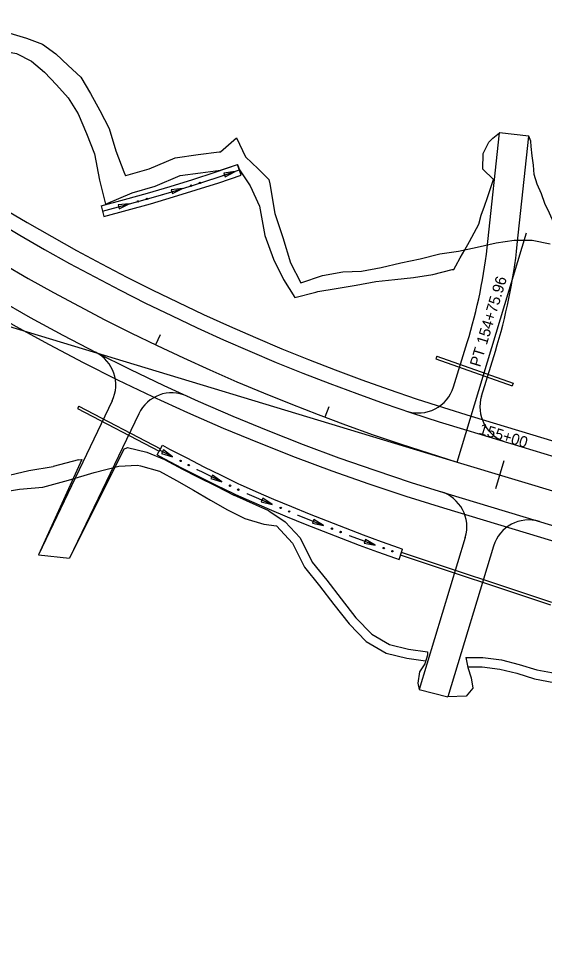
# Model space of a CAD drawing. Extents: x 979959 to 994833, y 1835619 to 1845316.
# Drawn here: x 981161 to 981447, y 1838220 to 1838723 of the extents above; entities that cross this region are included whole.
import ezdxf

# ---------------------------------------------------------------- set-up
doc = ezdxf.new("R2010")
doc.units = 0
for name, color, linetype in [('DELINEATION AREAS', 7, 'Continuous'), ('Future 5 Lane Construction Limits', 7, 'Continuous'), ('R_CONCRETE', 7, 'Continuous'), ('R_Drainage', 7, 'Continuous'), ('R_Horz Alg', 7, 'Continuous'), ('R_Horz Alg Annot', 7, 'Continuous'), ('R_Horz Alg Annot_Side Road', 7, 'Continuous'), ('R_Horz Alg Stationing', 7, 'Continuous'), ('R_Proposed Const Limits', 7, 'Continuous'), ('R_Proposed Road', 7, 'Continuous'), ('R_Special Ditch', 7, 'Continuous')]:
    doc.layers.add(name, color=color, linetype=linetype)

msp = doc.modelspace()

# ---------------------------------------------------------------- linework, layer by layer
at = {"layer": 'DELINEATION AREAS'}
msp.add_line((981367.74, 1838429.36), (981369.63, 1838435.05), dxfattribs=at)
at = {"layer": 'Future 5 Lane Construction Limits'}
for points in [[(981156.47, 1838715.1), (981165.53, 1838712.42), (981174.07, 1838709.01), (981181.43, 1838703.77), (981188.14, 1838697.46), (981194.9, 1838691.18), (981200.2, 1838682.38), (981205.29, 1838673.02), (981210.29, 1838663.33), (981214.03, 1838651.15), (981218.38, 1838639.76), (981219.18, 1838637.68)], [(981270.87, 1838650.68), (981279.46, 1838658.3), (981284.42, 1838647.95), (981291.31, 1838641.4), (981297.09, 1838635.67), (981297.55, 1838633.33), (981300.29, 1838617.24), (981304.62, 1838604.18), (981308.79, 1838590.32), (981314.43, 1838579.45)], [(981219.18, 1838637.68), (981219.37, 1838637.77), (981232.02, 1838641.42), (981246.09, 1838647.44), (981258.59, 1838649.21), (981270.11, 1838650.67), (981270.87, 1838650.68)], [(981314.43, 1838579.45), (981326.24, 1838583.42), (981337.15, 1838585.49), (981347.3, 1838585.87), (981357.97, 1838587.84), (981368.76, 1838590.43), (981379.25, 1838592.47), (981389.92, 1838595.33), (981399.95, 1838596.65), (981410.19, 1838598.86), (981420.38, 1838601.2), (981430.2, 1838602.65), (981439.96, 1838602.61), (981449.8, 1838600.61)], [(981148.21, 1838465.44), (981161.59, 1838467.5), (981174.38, 1838468.69), (981188.29, 1838472.43), (981202.17, 1838476.5), (981215.61, 1838480.02), (981225.76, 1838480.64), (981227.33, 1838480.16), (981237.64, 1838477.38)], [(981237.64, 1838477.38), (981246.86, 1838472.17), (981256.12, 1838467.01), (981265.28, 1838461.56), (981274.56, 1838456.33), (981284.05, 1838451.57), (981294.26, 1838448.62), (981301.14, 1838447.62)], [(981301.14, 1838447.62), (981309.86, 1838438.2), (981316.3, 1838425.16), (981324.52, 1838415), (981332.38, 1838404.86), (981340.55, 1838394.41), (981349.78, 1838384.91), (981360.65, 1838378.44), (981371.93, 1838375.83), (981382.16, 1838374.42)], [(981405.04, 1838371.08), (981412.92, 1838371.11), (981422.37, 1838369.91), (981431.64, 1838367.6), (981441.33, 1838364.53), (981451.7, 1838362.67), (981461.91, 1838361.42), (981471.94, 1838360.19), (981481.98, 1838358.77), (981490.19, 1838357.85), (981496.61, 1838350.27), (981504.43, 1838341.16), (981507.03, 1838338.41), (981513.72, 1838332.63), (981524.04, 1838328.72), (981534.16, 1838325.5), (981540.46, 1838324.76)]]:
    msp.add_lwpolyline(points, dxfattribs=at)
at = {"layer": 'R_CONCRETE'}
for p, q in [((981281.96, 1838637.98), (981280.05, 1838643.67)), ((981205.99, 1838621.38), (981207.53, 1838615.58)), ((981236.42, 1838486.09), (981239.23, 1838491.39))]:
    msp.add_line(p, q, dxfattribs=at)
for points in [[(981205.99, 1838621.38), (981218.59, 1838624.74), (981231.09, 1838628.24), (981243.48, 1838631.88), (981255.76, 1838635.66), (981267.95, 1838639.59), (981280.05, 1838643.67)], [(981207.53, 1838615.58), (981220.18, 1838618.95), (981232.74, 1838622.47), (981245.21, 1838626.13), (981257.57, 1838629.94), (981269.83, 1838633.89), (981281.96, 1838637.98)], [(981239.23, 1838491.39), (981243.18, 1838489.29), (981252.45, 1838484.48), (981261.76, 1838479.74), (981271.12, 1838475.08), (981280.53, 1838470.5), (981281.39, 1838470.09), (981290, 1838466.31), (981299.6, 1838462.18), (981309.25, 1838458.14), (981318.93, 1838454.18), (981328.65, 1838450.31), (981338.4, 1838446.52), (981348.19, 1838442.81), (981358.01, 1838439.19), (981367.87, 1838435.66), (981369.63, 1838435.05)], [(981236.42, 1838486.09), (981240.39, 1838483.98), (981249.7, 1838479.14), (981259.06, 1838474.38), (981268.47, 1838469.7), (981277.92, 1838465.1), (981278.88, 1838464.64), (981287.61, 1838460.8), (981297.26, 1838456.66), (981306.95, 1838452.6), (981316.68, 1838448.62), (981326.45, 1838444.72), (981336.25, 1838440.91), (981346.09, 1838437.19), (981355.96, 1838433.55), (981365.88, 1838430), (981367.74, 1838429.36)]]:
    msp.add_lwpolyline(points, dxfattribs=at)
at = {"layer": 'R_Drainage'}
for p, q in [((981388.25, 1838539.74), (981387.74, 1838538.33)), ((981387.74, 1838538.33), (981429.2, 1838523.57)), ((981388.25, 1838539.74), (981429.7, 1838524.99)), ((981429.7, 1838524.99), (981429.2, 1838523.57)), ((981193.89, 1838512.61), (981193.19, 1838511.28)), ((981193.19, 1838511.28), (981237.48, 1838488.07)), ((981193.89, 1838512.61), (981238.18, 1838489.4)), ((981238.18, 1838489.4), (981237.48, 1838488.07)), ((981368.51, 1838431.69), (981368.99, 1838433.11)), ((981450.13, 1838404.59), (981368.51, 1838431.69)), ((981450.61, 1838406.02), (981368.99, 1838433.11))]:
    msp.add_line(p, q, dxfattribs=at)
at = {"layer": 'R_Horz Alg'}
msp.add_line((981399.33, 1838482.26), (983633.31, 1837806.41), dxfattribs=at)
msp.add_arc((981731.15, 1839579.08), 1145.92, 152.21752, 253.16792, dxfattribs=at)
at = {"layer": 'R_Horz Alg Annot'}
msp.add_lwpolyline([(981399.33, 1838482.26), (981436.97, 1838606.69)], dxfattribs=at)
at = {"layer": 'R_Horz Alg Annot_Side Road'}
msp.add_line((980069.95, 1838884.43), (981399.33, 1838482.26), dxfattribs=at)
at = {"layer": 'R_Horz Alg Stationing'}
for points in [[(981238.07, 1838551.32), (981235.47, 1838545.91)], [(981329.52, 1838512.26), (981327.4, 1838506.64)], [(981424.65, 1838482.95), (981420.02, 1838467.64)]]:
    msp.add_lwpolyline(points, dxfattribs=at)
at = {"layer": 'R_Proposed Const Limits'}
for p, q in [((981205.18, 1838635.27), (981208.41, 1838622.28)), ((981218.26, 1838489.23), (981188.75, 1838430.04)), ((981195.59, 1838483.59), (981171.91, 1838431.93)), ((981193.73, 1838483.52), (981179.93, 1838479.77)), ((981268.67, 1838469.11), (981277.98, 1838464.22)), ((981296.98, 1838455.76), (981277.98, 1838464.22))]:
    msp.add_line(p, q, dxfattribs=at)
for points in [[(981035.17, 1838767.92), (981044.8, 1838764.88), (981051.41, 1838758.3), (981056.6, 1838749.94), (981062.03, 1838741.79), (981067.62, 1838733.76), (981074.02, 1838726.71), (981080.04, 1838719.1), (981085.85, 1838711.14), (981093.23, 1838705.24), (981104.42, 1838704.64), (981115.13, 1838703.56), (981128.17, 1838705.99), (981139.52, 1838706.23), (981150.32, 1838705.86), (981160.05, 1838704.02), (981168.17, 1838699.79), (981175.18, 1838693.83), (981181.72, 1838687.04), (981188.14, 1838680), (981193.58, 1838671.19), (981198.03, 1838660.51), (981202.41, 1838649.48), (981205.18, 1838635.27)], [(981418.96, 1838635.64), (981413.13, 1838641.29), (981413.4, 1838649.8), (981416.46, 1838655.92), (981418.7, 1838658.05), (981422.3, 1838660.88), (981422.4, 1838661.34)], [(981462.6, 1838585.34), (981460.85, 1838590.13), (981458.52, 1838596.05), (981456.05, 1838601.49), (981453.56, 1838606.79), (981451.71, 1838612.01), (981449.4, 1838617.29), (981446.93, 1838622.58), (981445, 1838627.82), (981442.66, 1838633.1), (981441.08, 1838638.29), (981440.68, 1838643.37), (981439.9, 1838648.48), (981439.49, 1838653.55), (981439.24, 1838656.5), (981438.21, 1838659.18)], [(981208.41, 1838622.28), (981222.88, 1838628.38), (981235.39, 1838631.99), (981248.81, 1838637.72), (981259.93, 1838639.3), (981270.82, 1838640.68), (981280.05, 1838643.67), (981281.01, 1838640.84)], [(981281.01, 1838640.82), (981286.97, 1838632.16)], [(981286.97, 1838632.16), (981292, 1838621.23), (981294.93, 1838605.28), (981299.47, 1838592.42), (981304.94, 1838581.31), (981311.13, 1838571.54)], [(981397.51, 1838586.68), (981398.5, 1838588.83), (981400.88, 1838593.14), (981403.42, 1838597.49), (981405.97, 1838601.9), (981408.43, 1838606.59), (981411.03, 1838611.34), (981412.3, 1838616.23), (981414.02, 1838621.08), (981415.7, 1838625.93), (981417.33, 1838630.78), (981418.96, 1838635.64)], [(981311.13, 1838571.54), (981322.59, 1838574.43), (981323.71, 1838574.77), (981333.58, 1838576.47), (981344.38, 1838578.32), (981355.13, 1838580.29), (981365.46, 1838581.42), (981375.65, 1838582.39), (981386.03, 1838584.13), (981396.6, 1838586.73), (981397.51, 1838586.68)], [(981218.26, 1838489.23), (981220.34, 1838490.1), (981230.74, 1838487.61), (981240.43, 1838483.61), (981250.14, 1838478.45), (981258.36, 1838474.28), (981268.67, 1838469.11)], [(981193.73, 1838483.52), (981195.59, 1838483.59)], [(981152.91, 1838474.42), (981166.82, 1838477.72), (981179.93, 1838479.77)], [(981296.98, 1838455.76), (981305.98, 1838449.75), (981314.02, 1838441.07), (981320.54, 1838427.87), (981328.44, 1838418.1), (981336.33, 1838407.93), (981344.33, 1838397.7), (981352.9, 1838388.87), (981362.54, 1838383.14), (981372.84, 1838380.75), (981383.22, 1838379.32)], [(981383.22, 1838379.32), (981383.1, 1838377.46), (981381.65, 1838372.68), (981378.82, 1838368.31), (981377.96, 1838362.27), (981378.72, 1838358.75)], [(981403.95, 1838376.07), (981405.1, 1838370.81), (981406.8, 1838365.07), (981407.72, 1838359.57), (981404.11, 1838355.14), (981394.25, 1838354.84)], [(981403.95, 1838376.07), (981413.23, 1838376.11), (981423.29, 1838374.84), (981433, 1838372.41), (981442.54, 1838369.39), (981452.45, 1838367.61), (981462.52, 1838366.38), (981472.6, 1838365.15), (981482.61, 1838363.73), (981492.72, 1838362.6), (981500.42, 1838353.51), (981508.14, 1838344.5), (981510.48, 1838342.03), (981516.32, 1838337), (981525.69, 1838333.44), (981535.22, 1838330.41), (981543.99, 1838326.5)]]:
    msp.add_lwpolyline(points, dxfattribs=at)
at = {"layer": 'R_Proposed Road'}
for p, q in [((981416, 1838602.01), (981422.3, 1838660.88)), ((981438.21, 1838659.18), (981422.3, 1838660.88)), ((981431.91, 1838600.31), (981438.21, 1838659.18)), ((981397.28, 1838523.01), (981404.71, 1838547.1)), ((981412.51, 1838518.08), (981420, 1838542.38)), ((981406.86, 1838507.14), (983640.84, 1837831.3)), ((981404.54, 1838499.48), (983638.52, 1837823.64)), ((981394.12, 1838465.03), (983628.1, 1837789.18)), ((981391.8, 1838457.37), (983625.78, 1837781.53)), ((981403.68, 1838441.25), (981378.72, 1838358.75)), ((981418.99, 1838436.61), (981394.25, 1838354.84)), ((981171.91, 1838431.93), (981188.75, 1838430.04)), ((981378.72, 1838358.75), (981394.25, 1838354.84))]:
    msp.add_line(p, q, dxfattribs=at)
for points in [[(981211.96, 1838515.41), (981171.91, 1838431.93)], [(981226.39, 1838508.49), (981188.75, 1838430.04)]]:
    msp.add_lwpolyline(points, dxfattribs=at)
for centre, radius, start, end in [((981731.15, 1839579.08), 1127.92, 152.21752, 253.16792), ((981731.15, 1839579.08), 1119.92, 152.21752, 253.16792), ((981731.15, 1839579.08), 1171.92, 188.09242, 253.16792), ((981731.15, 1839579.08), 1163.92, 189.25012, 253.16792), ((981125.66, 1838633.1), 292, 342.87, 353.8875), ((981125.66, 1838633.1), 308, 342.87, 353.8875), ((981193.93, 1838524.06), 20, 334.3699, 63.0147), ((981378.17, 1838528.9), 20, 251.4218, 342.87), ((981244.42, 1838499.84), 20, 65.7251, 154.3699), ((981431.62, 1838512.19), 20, 162.87, 253.1679), ((981384.54, 1838447.04), 20, 343.1679, 72.9762), ((981438.13, 1838430.82), 20, 73.1679, 163.1679)]:
    msp.add_arc(centre, radius, start, end, dxfattribs=at)
at = {"layer": 'R_Special Ditch'}
for p, q in [((981278.66, 1838640.03), (981272.63, 1838639.12)), ((981272.63, 1838639.12), (981273.31, 1838637.11)), ((981273.31, 1838637.11), (981278.66, 1838640.03)), ((981250.08, 1838630.77), (981244.04, 1838630.02)), ((981244.04, 1838630.02), (981244.66, 1838628)), ((981244.66, 1838628), (981250.08, 1838630.77)), ((981221.25, 1838622.34), (981215.18, 1838621.82)), ((981215.18, 1838621.82), (981215.73, 1838619.77)), ((981215.73, 1838619.77), (981221.25, 1838622.34)), ((981239.81, 1838488.86), (981238.83, 1838486.98)), ((981238.83, 1838486.98), (981244.64, 1838485.15)), ((981244.64, 1838485.15), (981239.81, 1838488.86)), ((981266.53, 1838475.2), (981265.59, 1838473.3)), ((981271.43, 1838471.57), (981266.53, 1838475.2)), ((981265.59, 1838473.3), (981271.43, 1838471.57)), ((981293.73, 1838462.59), (981292.89, 1838460.65)), ((981292.89, 1838460.65), (981298.82, 1838459.25)), ((981298.82, 1838459.25), (981293.73, 1838462.59)), ((981321.44, 1838451.09), (981320.66, 1838449.12)), ((981326.62, 1838447.88), (981321.44, 1838451.09)), ((981320.66, 1838449.12), (981326.62, 1838447.88)), ((981349.44, 1838440.28), (981348.71, 1838438.29)), ((981354.7, 1838437.21), (981349.44, 1838440.28)), ((981348.71, 1838438.29), (981354.7, 1838437.21))]:
    msp.add_line(p, q, dxfattribs=at)
for points in [[(981206.76, 1838618.48), (981219.39, 1838621.84), (981231.91, 1838625.35), (981244.34, 1838629.01), (981256.67, 1838632.8), (981268.89, 1838636.74), (981281.01, 1838640.82)], [(981264.42, 1838635.3), (981268.89, 1838636.74), (981278.66, 1838640.03)], [(981264.39, 1838635.29), (981264.42, 1838635.3)], [(981235.68, 1838626.46), (981235.71, 1838626.47)], [(981235.71, 1838626.47), (981244.34, 1838629.01), (981250.08, 1838630.77)], [(981206.76, 1838618.48), (981219.39, 1838621.84), (981221.25, 1838622.36)], [(981237.83, 1838488.74), (981241.79, 1838486.64), (981244.64, 1838485.15)], [(981257.98, 1838478.3), (981258.02, 1838478.28)], [(981258.02, 1838478.28), (981260.41, 1838477.06), (981269.8, 1838472.39), (981271.44, 1838471.59)], [(981285.02, 1838465.22), (981285.05, 1838465.2)], [(981285.05, 1838465.2), (981288.8, 1838463.55), (981298.43, 1838459.42), (981298.82, 1838459.26)], [(981312.67, 1838453.5), (981312.71, 1838453.48)], [(981312.71, 1838453.48), (981317.8, 1838451.4), (981326.62, 1838447.88)], [(981340.61, 1838442.47), (981340.65, 1838442.46)], [(981340.65, 1838442.46), (981347.14, 1838440), (981354.7, 1838437.21)]]:
    msp.add_lwpolyline(points, dxfattribs=at)
for centre in [(981254.86, 1838632.28), (981259.63, 1838633.8), (981226.06, 1838623.75), (981230.88, 1838625.1), (981249.1, 1838482.88), (981253.56, 1838480.59), (981275.96, 1838469.43), (981280.47, 1838467.25), (981303.45, 1838457.35), (981308.07, 1838455.42), (981331.3, 1838446.1), (981335.97, 1838444.28), (981359.42, 1838435.54), (981364.14, 1838433.85)]:
    msp.add_circle(centre, 0.375, dxfattribs=at)

# ---------------------------------------------------------------- texts
at = {"layer": 'R_Horz Alg Annot'}
msp.add_text('PT 154+75.96', height=6, rotation=73.1679, dxfattribs=at).set_placement((981411.7, 1838533.5))
at = {"layer": 'R_Horz Alg Stationing'}
msp.add_text('155+00', height=6, rotation=343.1679, dxfattribs=at).set_placement((981410.66, 1838497.63))

doc.saveas('drawing.dxf')
